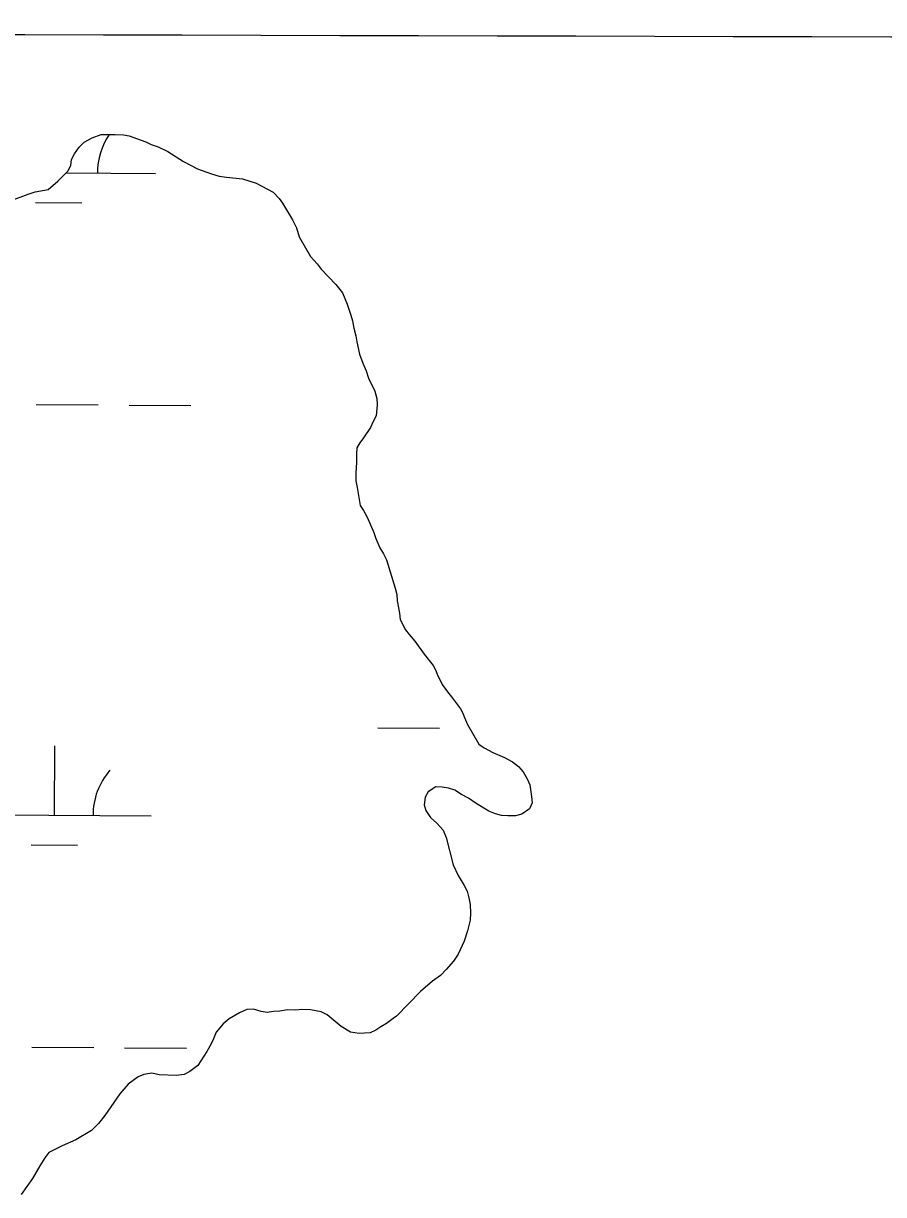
# Model space of a CAD drawing. Extents: x 3172231 to 3210228, y 940198 to 965780.
# Drawn here: x 3187034 to 3187479, y 957227 to 957833 of the extents above; entities that cross this region are included whole.
import ezdxf

# ---------------------------------------------------------------- set-up
doc = ezdxf.new("R2010")
doc.units = 0
doc.layers.add('V-GRID-MAJR', color=7, linetype='Continuous')
doc.layers.add('V-WETL-SWMP', color=7, linetype='Continuous')

msp = doc.modelspace()

# ---------------------------------------------------------------- linework, layer by layer
at = {"layer": 'V-GRID-MAJR'}
msp.add_spline([(3176521.954, 957856.218), (3181737.509, 957841.425), (3186953.067, 957827.391), (3192168.626, 957814.116), (3197384.187, 957801.599), (3202599.75, 957789.841), (3207815.315, 957778.841), (3207815.316, 957778.841)], degree=3, dxfattribs=at)
at = {"layer": 'V-WETL-SWMP'}
for p, q in [((3187055.996, 957755.597), (3187102.147, 957755.283)), ((3187040.043, 957740.274), (3187064.043, 957740.111)), ((3187040.487, 957635.629), (3187072.486, 957635.411)), ((3187088.486, 957635.302), (3187120.485, 957635.084)), ((3187217.26, 957468.248), (3187249.259, 957468.03)), ((3187049.884, 957422.956), (3187050.129, 957458.955)), ((3186999.885, 957423.296), (3187099.882, 957422.616)), ((3187037.779, 957407.607), (3187061.778, 957407.444)), ((3187038.223, 957302.962), (3187070.222, 957302.744)), ((3187086.222, 957302.635), (3187118.221, 957302.417))]:
    msp.add_line(p, q, dxfattribs=at)
for points in [[(3187027.45, 957741.241), (3187036.263, 957744.529), (3187039.881, 957745.709), (3187046.677, 957746.928), (3187051.618, 957751.303), (3187056.777, 957756.362), (3187058.329, 957759.332), (3187058.744, 957762.516), (3187060.296, 957765.487), (3187062.751, 957768.923), (3187065.217, 957771.451), (3187069.502, 957773.774), (3187074.023, 957775.419), (3187081.287, 957775.51), (3187085.602, 957775.336), (3187088.562, 957774.692), (3187097.227, 957771.62), (3187099.968, 957770.292), (3187103.617, 957768.975), (3187108.642, 957766.54), (3187116.652, 957761.417), (3187123.964, 957757.648), (3187131.262, 957755.015), (3187135.135, 957753.927), (3187139.002, 957753.294), (3187147.186, 957752.487), (3187154.251, 957750.305), (3187163.163, 957745.647), (3187166.156, 957742.279), (3187168.003, 957739.804), (3187173.104, 957731.24), (3187175.198, 957727.179), (3187176.619, 957722.429), (3187182.421, 957712.285), (3187185.873, 957708.468), (3187187.95, 957705.769), (3187195.543, 957697.69), (3187199.001, 957693.419), (3187201.344, 957687.545), (3187203.231, 957681.893), (3187204.175, 957678.953), (3187204.904, 957675.102), (3187205.86, 957671.254), (3187206.353, 957668.082), (3187207.794, 957661.743), (3187209.442, 957656.995), (3187211.306, 957653.159), (3187212.489, 957649.314), (3187215.751, 957642.543), (3187216.707, 957638.696), (3187216.973, 957635.52), (3187216.363, 957629.837), (3187214.81, 957626.866), (3187213.488, 957623.671), (3187209.92, 957618.405), (3187207.908, 957615.883), (3187206.353, 957613.139), (3187206.165, 957609.958), (3187206.219, 957605.645), (3187205.832, 957600.192), (3187205.883, 957596.106), (3187206.606, 957592.709), (3187208.084, 957583.419), (3187209.933, 957580.717), (3187211.792, 957577.335), (3187213.431, 957573.268), (3187215.295, 957569.432), (3187216.243, 957566.265), (3187218.345, 957561.523), (3187220.2, 957558.368)], [(3187220.2, 957558.368), (3187221.828, 957555.21), (3187226.324, 957540.508), (3187227.045, 957537.338), (3187227.314, 957533.936), (3187228.528, 957527.594), (3187228.794, 957524.419), (3187231.586, 957519.005), (3187233.433, 957516.53), (3187236.426, 957513.162), (3187241.277, 957506.411), (3187245.891, 957500.565), (3187247.286, 957497.858), (3187247.99, 957496.05), (3187250.554, 957490.633), (3187253.326, 957486.808), (3187255.4, 957484.336), (3187260.019, 957478.036), (3187261.177, 957476.234), (3187262.118, 957473.522), (3187263.752, 957469.909), (3187269.554, 957459.764), (3187272.301, 957457.982), (3187276.872, 957455.541), (3187282.807, 957452.891), (3187286.922, 957450.671), (3187290.131, 957448.214), (3187292.434, 957445.518), (3187294.522, 957441.911), (3187295.924, 957438.75), (3187296.908, 957432.632), (3187297.174, 957429.457), (3187295.851, 957426.262), (3187291.799, 957423.487), (3187288.63, 957422.767), (3187284.544, 957422.716), (3187281.363, 957422.904), (3187278.173, 957423.772), (3187274.752, 957425.092), (3187268.118, 957429.097), (3187264.225, 957431.773), (3187260.568, 957433.771), (3187257.135, 957435.999), (3187253.942, 957437.094), (3187250.532, 957437.506), (3187247.351, 957437.694), (3187243.296, 957435.146), (3187241.741, 957432.402), (3187241.337, 957428.311), (3187242.055, 957425.368), (3187244.597, 957421.767), (3187247.811, 957418.855), (3187251.035, 957415.263), (3187252.671, 957411.423), (3187256.251, 957397.392), (3187258.818, 957391.747), (3187262.061, 957386.566), (3187263.46, 957383.632), (3187264.41, 957380.238), (3187265.133, 957376.841), (3187265.189, 957372.301), (3187265.007, 957368.666), (3187263.713, 957363.201), (3187261.964, 957357.731), (3187258.868, 957351.108), (3187256.416, 957347.445), (3187252.61, 957343.085), (3187249.696, 957340.097), (3187245.646, 957337.095), (3187239.355, 957331.796), (3187227.027, 957318.929), (3187225.226, 957317.771), (3187221.851, 957315.232), (3187218.923, 957313.379), (3187216.219, 957311.757), (3187213.284, 957310.358), (3187210.336, 957310.094), (3187207.612, 957310.061), (3187203.064, 957310.685), (3187198.26, 957313.577), (3187191.147, 957319.619), (3187187.949, 957321.169), (3187185.217, 957321.816), (3187182.487, 957322.236), (3187178.171, 957322.41), (3187174.769, 957322.141), (3187170.453, 957322.314), (3187166.603, 957321.585), (3187163.201, 957321.316), (3187160.028, 957320.823), (3187156.842, 957321.464), (3187152.969, 957322.551), (3187149.564, 957322.509), (3187145.727, 957320.645), (3187140.316, 957317.627), (3187137.168, 957315.09), (3187133.59, 957310.732), (3187132.27, 957307.31), (3187130.942, 957304.57), (3187128.72, 957300.682), (3187124.043, 957293.359)], [(3187124.043, 957293.359), (3187119.993, 957290.358), (3187117.062, 957288.732), (3187112.981, 957288.227), (3187104.123, 957288.572), (3187100.252, 957289.432), (3187096.175, 957288.7), (3187093.238, 957287.529), (3187088.062, 957283.832), (3187083.811, 957278.784), (3187076.004, 957267.563), (3187072.649, 957263.434), (3187069.062, 957259.757), (3187060.949, 957254.889), (3187053.949, 957251.851), (3187046.954, 957248.359), (3187044.945, 957245.609), (3187042.271, 957241.489), (3187038.494, 957234.859), (3187032.693, 957226.613)]]:
    msp.add_lwpolyline(points, dxfattribs=at)
for centre, start in [((3187107.393, 957755.722), 145.920191), ((3187105.129, 957423.055), 138.838162)]:
    msp.add_arc(centre, 35.246, start, 180.38182, dxfattribs=at)

doc.saveas('drawing.dxf')
